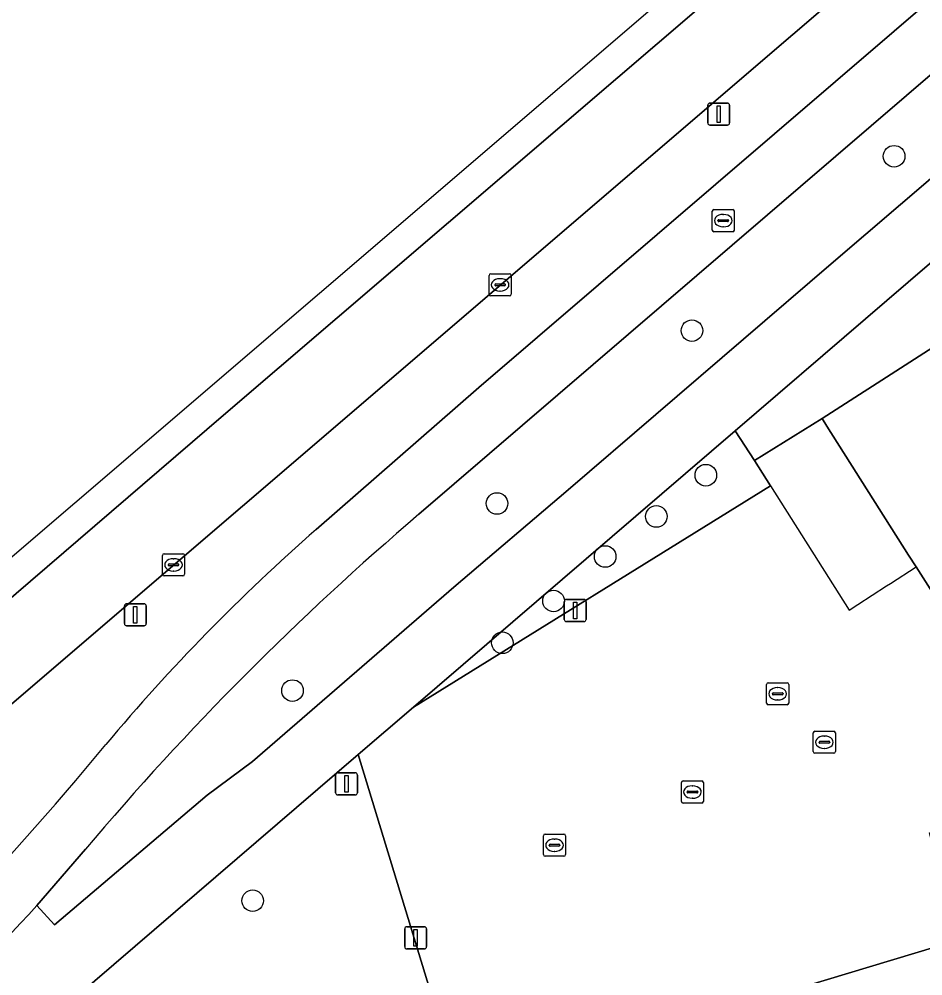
# Model space of a CAD drawing. Extents: x 159217 to 160349, y 381246 to 382172.
# Drawn here: x 159248.62 to 159289.53, y 381278 to 381321.31 of the extents above; entities that cross this region are included whole.
import ezdxf

# ---------------------------------------------------------------- set-up
doc = ezdxf.new("R2010")
doc.units = 0
for name, color, linetype in [('IMGEO_Berm_groen', 7, 'Continuous'), ('IMGEO_Boom', 7, 'Continuous'), ('IMGEO_Erf', 7, 'Continuous'), ('IMGEO_Fietspad_gesloten', 7, 'Continuous'), ('IMGEO_Groenvoorziening', 7, 'Continuous'), ('IMGEO_Haag', 7, 'Continuous'), ('IMGEO_Kolk', 7, 'Continuous'), ('IMGEO_Lichtmast', 7, 'Continuous'), ('IMGEO_Pand', 7, 'Continuous'), ('IMGEO_Pand_overbouw', 7, 'Continuous'), ('IMGEO_Rijbaan_regionaal_gesloten', 7, 'Continuous'), ('IMGEO_Rioolput', 7, 'Continuous'), ('IMGEO_Vlaggenmast', 7, 'Continuous'), ('IMGEO_Voetpad_open', 7, 'Continuous')]:
    doc.layers.add(name, color=color, linetype=linetype)

msp = doc.modelspace()

# ---------------------------------------------------------------- linework, layer by layer
at = {"layer": 'IMGEO_Berm_groen'}
for points in [[(159308.559, 381341.983), (159233.805, 381277.906), (159231.671, 381276.03), (159231.026, 381275.463)], [(159262.072, 381298.214), (159269.426, 381304.643), (159309.696, 381339.199)]]:
    msp.add_lwpolyline(points, dxfattribs=at)
for centre, radius, start, end in [((159320.673, 381231.34), 88.917, 131.22759, 140.02063), ((159137.884, 381382.876), 148.519, 311.82072, 320.53207)]:
    msp.add_arc(centre, radius, start, end, dxfattribs=at)
at = {"layer": 'IMGEO_Boom'}
for centre in [(159288.229, 381315.105), (159279.077, 381307.211), (159279.705, 381300.666), (159270.253, 381299.386), (159277.463, 381298.798), (159275.149, 381296.984), (159272.812, 381294.971), (159270.493, 381293.079), (159260.993, 381290.915), (159259.191, 381281.402)]:
    msp.add_circle(centre, 0.489, dxfattribs=at)
at = {"layer": 'IMGEO_Erf'}
msp.add_lwpolyline([(159321.165, 381308.246), (159293.132, 381290.372), (159289.224, 381296.518), (159288.882, 381297.041), (159285.18, 381302.893), (159284.966, 381303.232), (159281.91, 381301.333), (159282.633, 381300.19), (159266.467, 381290.167), (159263.966, 381288.021), (159268.606, 381272.822), (159291.075, 381279.605), (159289.836, 381284.474), (159290.25, 381284.583)], dxfattribs=at)
at = {"layer": 'IMGEO_Fietspad_gesloten'}
for points in [[(159266.717, 381298.896), (159307.668, 381334.081), (159309.959, 381336.09), (159316.196, 381341.437), (159319.126, 381343.993), (159365.648, 381383.732), (159367.909, 381385.721), (159421.87, 381432.179)], [(159310.045, 381339.498), (159309.696, 381339.199), (159269.426, 381304.643), (159262.072, 381298.214)], [(159249.421, 381281.186), (159251.62, 381283.735)]]:
    msp.add_lwpolyline(points, dxfattribs=at)
for centre, radius, start, end in [((159351.801, 381199.074), 131.163, 130.44288, 139.7995), ((159320.673, 381231.34), 88.917, 131.22759, 140.02063), ((159137.884, 381382.876), 148.519, 311.82072, 320.53207), ((159122.594, 381397.588), 172.147, 311.61667, 317.45434)]:
    msp.add_arc(centre, radius, start, end, dxfattribs=at)
at = {"layer": 'IMGEO_Groenvoorziening'}
for points in [[(159285.384, 381310.233), (159299.404, 381322.252), (159309.864, 381331.383), (159309.029, 381332.498), (159307.668, 381334.081), (159266.717, 381298.896)], [(159311.21, 381328.329), (159311.042, 381328.286), (159310.879, 381328.229), (159310.722, 381328.158), (159310.572, 381328.073), (159310.53, 381328.046), (159281.033, 381302.677), (159281.91, 381301.333), (159284.966, 381303.232), (159292.702, 381308.205), (159291.527, 381309.973), (159294.124, 381312.198), (159295.532, 381310.015), (159312.981, 381321.147)], [(159251.62, 381283.735), (159249.421, 381281.186), (159250.215, 381280.316), (159257.124, 381286.174), (159259.177, 381287.7), (159268.298, 381295.595), (159273.472, 381300.005), (159285.384, 381310.233)], [(159238.668, 381262.226), (159268.606, 381272.822), (159263.966, 381288.021), (159239.139, 381266.693)]]:
    msp.add_lwpolyline(points, dxfattribs=at)
msp.add_lwpolyline([(159266.467, 381290.167), (159282.633, 381300.19), (159281.91, 381301.333), (159281.033, 381302.677)], close=True, dxfattribs=at)
msp.add_arc((159351.801, 381199.074), 131.163, 130.44288, 139.7995, dxfattribs=at)
at = {"layer": 'IMGEO_Haag'}
msp.add_lwpolyline([(159251.62, 381283.735), (159249.421, 381281.186), (159250.215, 381280.316), (159257.124, 381286.174), (159259.177, 381287.7), (159268.298, 381295.595), (159273.472, 381300.005), (159285.384, 381310.233), (159299.404, 381322.252), (159309.864, 381331.383), (159309.029, 381332.498), (159307.668, 381334.081), (159266.717, 381298.896)], dxfattribs=at)
msp.add_lwpolyline([(159266.467, 381290.167), (159282.633, 381300.19), (159281.91, 381301.333), (159281.033, 381302.677)], close=True, dxfattribs=at)
msp.add_arc((159351.801, 381199.074), 131.163, 130.44288, 139.7995, dxfattribs=at)
at = {"layer": 'IMGEO_Kolk'}
for p, q in [((159269.966, 381309.784), (159270.818, 381309.784)), ((159269.891, 381308.858), (159269.891, 381309.71)), ((159270.379, 381309.564), (159270.404, 381309.564)), ((159270.892, 381309.71), (159270.892, 381308.858)), ((159270.15, 381309.278), (159270.15, 381309.29)), ((159270.588, 381309.241), (159270.19, 381309.241)), ((159270.193, 381309.327), (159270.591, 381309.327)), ((159270.402, 381309.004), (159270.377, 381309.004)), ((159270.634, 381309.29), (159270.634, 381309.278)), ((159270.818, 381308.784), (159269.966, 381308.784)), ((159255.108, 381296.181), (159255.108, 381297.033)), ((159255.183, 381297.107), (159256.035, 381297.107)), ((159255.596, 381296.887), (159255.621, 381296.887)), ((159256.109, 381297.033), (159256.109, 381296.181)), ((159255.367, 381296.601), (159255.367, 381296.613)), ((159255.805, 381296.564), (159255.407, 381296.564)), ((159255.41, 381296.65), (159255.808, 381296.65)), ((159255.851, 381296.613), (159255.851, 381296.601)), ((159256.035, 381296.107), (159255.183, 381296.107)), ((159255.619, 381296.327), (159255.594, 381296.327)), ((159284.571, 381288.15), (159284.571, 381289.002)), ((159284.646, 381289.076), (159285.498, 381289.076)), ((159285.572, 381289.002), (159285.572, 381288.15)), ((159284.83, 381288.57), (159284.83, 381288.582)), ((159284.873, 381288.619), (159285.271, 381288.619)), ((159285.059, 381288.856), (159285.084, 381288.856)), ((159285.314, 381288.582), (159285.314, 381288.57)), ((159285.268, 381288.533), (159284.87, 381288.533)), ((159285.082, 381288.296), (159285.057, 381288.296)), ((159285.498, 381288.076), (159284.646, 381288.076)), ((159278.672, 381286.822), (159279.524, 381286.822)), ((159278.597, 381285.896), (159278.597, 381286.748)), ((159279.085, 381286.602), (159279.11, 381286.602)), ((159279.598, 381286.748), (159279.598, 381285.896)), ((159278.856, 381286.316), (159278.856, 381286.328)), ((159279.294, 381286.279), (159278.896, 381286.279)), ((159278.899, 381286.365), (159279.297, 381286.365)), ((159279.108, 381286.042), (159279.083, 381286.042)), ((159279.34, 381286.328), (159279.34, 381286.316)), ((159279.524, 381285.822), (159278.672, 381285.822)), ((159272.355, 381283.488), (159272.355, 381284.34)), ((159272.43, 381284.414), (159273.282, 381284.414)), ((159273.356, 381284.34), (159273.356, 381283.488)), ((159272.614, 381283.908), (159272.614, 381283.92)), ((159273.052, 381283.871), (159272.654, 381283.871)), ((159272.657, 381283.957), (159273.055, 381283.957)), ((159272.843, 381284.194), (159272.868, 381284.194)), ((159273.098, 381283.92), (159273.098, 381283.908)), ((159273.282, 381283.414), (159272.43, 381283.414)), ((159272.866, 381283.634), (159272.841, 381283.634))]:
    msp.add_line(p, q, dxfattribs=at)
for points in [[(159269.966, 381309.784), (159270.818, 381309.784)], [(159269.891, 381308.858), (159269.891, 381309.71)], [(159270.892, 381309.71), (159270.892, 381308.858)], [(159270.818, 381308.784), (159269.966, 381308.784)], [(159255.108, 381296.181), (159255.108, 381297.033)], [(159255.183, 381297.107), (159256.035, 381297.107)], [(159256.109, 381297.033), (159256.109, 381296.181)], [(159256.035, 381296.107), (159255.183, 381296.107)], [(159284.571, 381288.15), (159284.571, 381289.002)], [(159284.646, 381289.076), (159285.498, 381289.076)], [(159285.572, 381289.002), (159285.572, 381288.15)], [(159285.498, 381288.076), (159284.646, 381288.076)], [(159278.672, 381286.822), (159279.524, 381286.822)], [(159278.597, 381285.896), (159278.597, 381286.748)], [(159279.598, 381286.748), (159279.598, 381285.896)], [(159279.524, 381285.822), (159278.672, 381285.822)], [(159272.355, 381283.488), (159272.355, 381284.34)], [(159272.43, 381284.414), (159273.282, 381284.414)], [(159273.356, 381284.34), (159273.356, 381283.488)], [(159273.282, 381283.414), (159272.43, 381283.414)]]:
    msp.add_lwpolyline(points, dxfattribs=at)
for centre, radius, start, end in [((159269.968, 381309.708), 0.0765, 91.552, 178.448), ((159269.968, 381309.708), 0.0765, 91.552, 178.448), ((159270.816, 381309.708), 0.0765, 1.552, 88.448), ((159270.816, 381309.708), 0.0765, 1.552, 88.448), ((159270.19, 381309.287), 0.0403, 85.8775, 175.7526), ((159270.187, 381309.277), 0.0366, 178.938, 274.7102), ((159270.591, 381309.284), 0.043, 264.8664, 352.4533), ((159270.595, 381309.289), 0.0386, 1.7309, 96.639), ((159269.968, 381308.86), 0.0765, 181.552, 268.448), ((159269.968, 381308.86), 0.0765, 181.552, 268.448), ((159270.816, 381308.86), 0.0765, 271.552, 358.448), ((159270.816, 381308.86), 0.0765, 271.552, 358.448), ((159255.185, 381297.031), 0.0765, 91.552, 178.448), ((159255.185, 381297.031), 0.0765, 91.552, 178.448), ((159256.033, 381297.031), 0.0765, 1.552, 88.448), ((159256.033, 381297.031), 0.0765, 1.552, 88.448), ((159255.407, 381296.61), 0.0403, 85.8775, 175.7526), ((159255.404, 381296.6), 0.0366, 178.938, 274.7102), ((159255.808, 381296.607), 0.043, 264.8664, 352.4533), ((159255.812, 381296.612), 0.0386, 1.7309, 96.639), ((159255.185, 381296.183), 0.0765, 181.552, 268.448), ((159255.185, 381296.183), 0.0765, 181.552, 268.448), ((159256.033, 381296.183), 0.0765, 271.552, 358.448), ((159256.033, 381296.183), 0.0765, 271.552, 358.448), ((159284.648, 381289), 0.0765, 91.552, 178.448), ((159284.648, 381289), 0.0765, 91.552, 178.448), ((159285.496, 381289), 0.0765, 1.552, 88.448), ((159285.496, 381289), 0.0765, 1.552, 88.448), ((159284.87, 381288.579), 0.0403, 85.8775, 175.7526), ((159284.867, 381288.569), 0.0366, 178.938, 274.7102), ((159285.271, 381288.576), 0.043, 264.8664, 352.4533), ((159285.275, 381288.581), 0.0386, 1.7309, 96.639), ((159284.648, 381288.152), 0.0765, 181.552, 268.448), ((159284.648, 381288.152), 0.0765, 181.552, 268.448), ((159285.496, 381288.152), 0.0765, 271.552, 358.448), ((159285.496, 381288.152), 0.0765, 271.552, 358.448), ((159278.674, 381286.746), 0.0765, 91.552, 178.448), ((159278.674, 381286.746), 0.0765, 91.552, 178.448), ((159279.522, 381286.746), 0.0765, 1.552, 88.448), ((159279.522, 381286.746), 0.0765, 1.552, 88.448), ((159278.896, 381286.325), 0.0403, 85.8775, 175.7526), ((159278.893, 381286.315), 0.0366, 178.938, 274.7102), ((159279.297, 381286.322), 0.043, 264.8664, 352.4533), ((159279.301, 381286.327), 0.0386, 1.7309, 96.639), ((159278.674, 381285.898), 0.0765, 181.552, 268.448), ((159278.674, 381285.898), 0.0765, 181.552, 268.448), ((159279.522, 381285.898), 0.0765, 271.552, 358.448), ((159279.522, 381285.898), 0.0765, 271.552, 358.448), ((159272.432, 381284.338), 0.0765, 91.552, 178.448), ((159272.432, 381284.338), 0.0765, 91.552, 178.448), ((159273.28, 381284.338), 0.0765, 1.552, 88.448), ((159273.28, 381284.338), 0.0765, 1.552, 88.448), ((159272.654, 381283.917), 0.0403, 85.8775, 175.7526), ((159272.651, 381283.907), 0.0366, 178.938, 274.7102), ((159273.055, 381283.914), 0.043, 264.8664, 352.4533), ((159273.059, 381283.919), 0.0386, 1.7309, 96.639), ((159272.432, 381283.49), 0.0765, 181.552, 268.448), ((159272.432, 381283.49), 0.0765, 181.552, 268.448), ((159273.28, 381283.49), 0.0765, 271.552, 358.448), ((159273.28, 381283.49), 0.0765, 271.552, 358.448)]:
    msp.add_arc(centre, radius, start, end, dxfattribs=at)
for centre, major_axis, ratio, start_param, end_param in [((159270.378, 381309.284), (-0.387, 0.002), 0.722429, 4.712389, 7.853982), ((159270.403, 381309.284), (-0.39, 0.002), 0.717154, 1.570796, 4.712389), ((159255.595, 381296.607), (-0.387, 0.002), 0.722429, 4.712389, 7.853982), ((159255.62, 381296.607), (-0.39, 0.002), 0.717154, 1.570796, 4.712389), ((159285.058, 381288.576), (-0.387, 0.002), 0.722429, 4.712389, 7.853982), ((159285.083, 381288.576), (-0.39, 0.002), 0.717154, 1.570796, 4.712389), ((159279.084, 381286.322), (-0.387, 0.002), 0.722429, 4.712389, 7.853982), ((159279.109, 381286.322), (-0.39, 0.002), 0.717154, 1.570796, 4.712389), ((159272.842, 381283.914), (-0.387, 0.002), 0.722429, 4.712389, 7.853982), ((159272.867, 381283.914), (-0.39, 0.002), 0.717154, 1.570796, 4.712389)]:
    msp.add_ellipse(centre, major_axis=major_axis, ratio=ratio, start_param=start_param, end_param=end_param, dxfattribs=at)
at = {"layer": 'IMGEO_Lichtmast'}
for p, q in [((159279.791, 381316.615), (159279.791, 381317.415)), ((159279.791, 381317.415), (159279.791, 381316.615)), ((159279.891, 381317.515), (159280.681, 381317.515)), ((159280.681, 381317.515), (159279.891, 381317.515)), ((159280.781, 381317.415), (159280.781, 381316.615)), ((159280.781, 381316.615), (159280.781, 381317.415)), ((159280.681, 381316.515), (159279.891, 381316.515)), ((159279.891, 381316.515), (159280.681, 381316.515)), ((159253.383, 381293.948), (159253.383, 381294.748)), ((159253.383, 381294.748), (159253.383, 381293.948)), ((159253.483, 381294.848), (159254.273, 381294.848)), ((159254.273, 381294.848), (159253.483, 381294.848)), ((159254.373, 381294.748), (159254.373, 381293.948)), ((159254.373, 381293.948), (159254.373, 381294.748)), ((159273.294, 381294.139), (159273.294, 381294.939)), ((159273.294, 381294.939), (159273.294, 381294.139)), ((159273.394, 381295.039), (159274.184, 381295.039)), ((159274.184, 381295.039), (159273.394, 381295.039)), ((159274.284, 381294.939), (159274.284, 381294.139)), ((159274.284, 381294.139), (159274.284, 381294.939)), ((159254.273, 381293.848), (159253.483, 381293.848)), ((159253.483, 381293.848), (159254.273, 381293.848)), ((159274.184, 381294.039), (159273.394, 381294.039)), ((159273.394, 381294.039), (159274.184, 381294.039)), ((159266.072, 381279.322), (159266.072, 381280.122)), ((159266.072, 381280.122), (159266.072, 381279.322)), ((159266.172, 381280.222), (159266.962, 381280.222)), ((159266.962, 381280.222), (159266.172, 381280.222)), ((159267.062, 381280.122), (159267.062, 381279.322)), ((159267.062, 381279.322), (159267.062, 381280.122)), ((159266.962, 381279.222), (159266.172, 381279.222)), ((159266.172, 381279.222), (159266.962, 381279.222))]:
    msp.add_line(p, q, dxfattribs=at)
for points in [[(159280.211, 381317.39), (159280.361, 381317.39), (159280.361, 381316.64), (159280.211, 381316.64), (159280.211, 381317.39)], [(159253.803, 381294.723), (159253.953, 381294.723), (159253.953, 381293.973), (159253.803, 381293.973), (159253.803, 381294.723)], [(159273.714, 381294.914), (159273.864, 381294.914), (159273.864, 381294.164), (159273.714, 381294.164), (159273.714, 381294.914)], [(159266.492, 381280.097), (159266.642, 381280.097), (159266.642, 381279.347), (159266.492, 381279.347), (159266.492, 381280.097)]]:
    msp.add_lwpolyline(points, dxfattribs=at)
for centre, start, end in [((159279.891, 381317.415), 90, 180), ((159279.891, 381317.415), 90, 180), ((159280.681, 381317.415), 0, 90), ((159280.681, 381317.415), 360, 90), ((159279.891, 381316.615), 180, 270), ((159279.891, 381316.615), 180, 270), ((159280.681, 381316.615), 270, 0), ((159280.681, 381316.615), 270, 0), ((159253.483, 381294.748), 90, 180), ((159253.483, 381294.748), 90, 180), ((159254.273, 381294.748), 0, 90), ((159254.273, 381294.748), 360, 90), ((159273.394, 381294.939), 90, 180), ((159273.394, 381294.939), 90, 180), ((159274.184, 381294.939), 0, 90), ((159274.184, 381294.939), 360, 90), ((159253.483, 381293.948), 180, 270), ((159253.483, 381293.948), 180, 270), ((159254.273, 381293.948), 270, 0), ((159254.273, 381293.948), 270, 0), ((159273.394, 381294.139), 180, 270), ((159273.394, 381294.139), 180, 270), ((159274.184, 381294.139), 270, 0), ((159274.184, 381294.139), 270, 0), ((159266.172, 381280.122), 90, 180), ((159266.172, 381280.122), 90, 180), ((159266.962, 381280.122), 0, 90), ((159266.962, 381280.122), 360, 90), ((159266.172, 381279.322), 180, 270), ((159266.172, 381279.322), 180, 270), ((159266.962, 381279.322), 270, 0), ((159266.962, 381279.322), 270, 0)]:
    msp.add_arc(centre, 0.1, start, end, dxfattribs=at)
at = {"layer": 'IMGEO_Pand'}
msp.add_lwpolyline([(159314.641, 381318.485), (159314.522, 381318.661), (159313.214, 381320.775), (159313.107, 381320.953), (159312.981, 381321.147), (159295.532, 381310.015), (159295.178, 381309.793), (159293.013, 381308.409), (159292.702, 381308.205), (159284.966, 381303.232), (159285.18, 381302.893), (159288.882, 381297.041), (159289.224, 381296.518), (159293.132, 381290.372), (159321.165, 381308.246)], close=True, dxfattribs=at)
at = {"layer": 'IMGEO_Pand_overbouw'}
msp.add_lwpolyline([(159289.224, 381296.518), (159288.882, 381297.041), (159285.18, 381302.893), (159284.966, 381303.232), (159281.91, 381301.333), (159282.633, 381300.19), (159286.194, 381294.56), (159286.583, 381294.814), (159287.888, 381295.655), (159288.064, 381295.77)], close=True, dxfattribs=at)
at = {"layer": 'IMGEO_Rijbaan_regionaal_gesloten'}
msp.add_lwpolyline([(159228.975, 381280.421), (159229.556, 381279.016), (159230.993, 381280.283), (159257.871, 381303.377), (159275.726, 381318.676), (159298.757, 381338.404), (159324.046, 381360.145), (159356.713, 381388.171), (159392.4, 381418.769), (159416.187, 381439.228), (159422.086, 381444.356), (159436.866, 381457.249), (159457.404, 381475.301), (159486.523, 381501.565), (159504.485, 381518.126), (159518.714, 381531.585), (159532.766, 381545.256), (159538.334, 381550.862), (159538.89, 381551.435), (159537.905, 381552.349), (159489.887, 381508.356), (159416.77, 381441.367), (159306.518, 381346.877)], close=True, dxfattribs=at)
msp.add_lwpolyline([(159392.4, 381418.769), (159356.713, 381388.171), (159324.046, 381360.145), (159298.757, 381338.404), (159275.726, 381318.676), (159257.871, 381303.377), (159230.993, 381280.283), (159229.556, 381279.016), (159231.026, 381275.463), (159231.671, 381276.03), (159233.805, 381277.906), (159308.559, 381341.983), (159311.981, 381344.917), (159314.99, 381347.48), (159368.742, 381393.618), (159418.061, 381436.145)], dxfattribs=at)
at = {"layer": 'IMGEO_Rioolput'}
for p, q in [((159279.994, 381311.765), (159279.994, 381312.617)), ((159280.069, 381312.691), (159280.921, 381312.691)), ((159280.482, 381312.471), (159280.507, 381312.471)), ((159280.995, 381312.617), (159280.995, 381311.765)), ((159280.253, 381312.185), (159280.253, 381312.197)), ((159280.691, 381312.148), (159280.293, 381312.148)), ((159280.296, 381312.234), (159280.694, 381312.234)), ((159280.737, 381312.197), (159280.737, 381312.185)), ((159280.921, 381311.691), (159280.069, 381311.691)), ((159280.505, 381311.911), (159280.48, 381311.911)), ((159282.457, 381290.345), (159282.457, 381291.197)), ((159282.532, 381291.271), (159283.384, 381291.271)), ((159283.458, 381291.197), (159283.458, 381290.345)), ((159282.716, 381290.765), (159282.716, 381290.777)), ((159283.154, 381290.728), (159282.756, 381290.728)), ((159282.759, 381290.814), (159283.157, 381290.814)), ((159282.945, 381291.051), (159282.97, 381291.051)), ((159283.2, 381290.777), (159283.2, 381290.765)), ((159282.968, 381290.491), (159282.943, 381290.491)), ((159283.384, 381290.271), (159282.532, 381290.271))]:
    msp.add_line(p, q, dxfattribs=at)
for points in [[(159279.994, 381311.765), (159279.994, 381312.617)], [(159280.069, 381312.691), (159280.921, 381312.691)], [(159280.995, 381312.617), (159280.995, 381311.765)], [(159280.921, 381311.691), (159280.069, 381311.691)], [(159282.457, 381290.345), (159282.457, 381291.197)], [(159282.532, 381291.271), (159283.384, 381291.271)], [(159283.458, 381291.197), (159283.458, 381290.345)], [(159283.384, 381290.271), (159282.532, 381290.271)]]:
    msp.add_lwpolyline(points, dxfattribs=at)
for centre, radius, start, end in [((159280.071, 381312.615), 0.0765, 91.552, 178.448), ((159280.071, 381312.615), 0.0765, 91.552, 178.448), ((159280.919, 381312.615), 0.0765, 1.552, 88.448), ((159280.919, 381312.615), 0.0765, 1.552, 88.448), ((159280.293, 381312.194), 0.0403, 85.8775, 175.7526), ((159280.29, 381312.184), 0.0366, 178.938, 274.7102), ((159280.694, 381312.191), 0.043, 264.8664, 352.4533), ((159280.698, 381312.196), 0.0386, 1.7309, 96.639), ((159280.071, 381311.767), 0.0765, 181.552, 268.448), ((159280.071, 381311.767), 0.0765, 181.552, 268.448), ((159280.919, 381311.767), 0.0765, 271.552, 358.448), ((159280.919, 381311.767), 0.0765, 271.552, 358.448), ((159282.534, 381291.195), 0.0765, 91.552, 178.448), ((159282.534, 381291.195), 0.0765, 91.552, 178.448), ((159283.382, 381291.195), 0.0765, 1.552, 88.448), ((159283.382, 381291.195), 0.0765, 1.552, 88.448), ((159282.756, 381290.774), 0.0403, 85.8775, 175.7526), ((159282.753, 381290.764), 0.0366, 178.938, 274.7102), ((159283.157, 381290.771), 0.043, 264.8664, 352.4533), ((159283.161, 381290.776), 0.0386, 1.7309, 96.639), ((159282.534, 381290.347), 0.0765, 181.552, 268.448), ((159282.534, 381290.347), 0.0765, 181.552, 268.448), ((159283.382, 381290.347), 0.0765, 271.552, 358.448), ((159283.382, 381290.347), 0.0765, 271.552, 358.448)]:
    msp.add_arc(centre, radius, start, end, dxfattribs=at)
for centre, major_axis, ratio, start_param, end_param in [((159280.481, 381312.191), (-0.387, 0.002), 0.722429, 4.712389, 7.853982), ((159280.506, 381312.191), (-0.39, 0.002), 0.717154, 1.570796, 4.712389), ((159282.944, 381290.771), (-0.387, 0.002), 0.722429, 4.712389, 7.853982), ((159282.969, 381290.771), (-0.39, 0.002), 0.717154, 1.570796, 4.712389)]:
    msp.add_ellipse(centre, major_axis=major_axis, ratio=ratio, start_param=start_param, end_param=end_param, dxfattribs=at)
at = {"layer": 'IMGEO_Vlaggenmast'}
for p, q in [((159262.941, 381286.292), (159262.941, 381287.092)), ((159262.941, 381287.092), (159262.941, 381286.292)), ((159263.041, 381287.192), (159263.831, 381287.192)), ((159263.831, 381287.192), (159263.041, 381287.192)), ((159263.931, 381287.092), (159263.931, 381286.292)), ((159263.931, 381286.292), (159263.931, 381287.092)), ((159263.831, 381286.192), (159263.041, 381286.192)), ((159263.041, 381286.192), (159263.831, 381286.192))]:
    msp.add_line(p, q, dxfattribs=at)
msp.add_lwpolyline([(159263.361, 381287.067), (159263.511, 381287.067), (159263.511, 381286.317), (159263.361, 381286.317), (159263.361, 381287.067)], dxfattribs=at)
for centre, start, end in [((159263.041, 381287.092), 90, 180), ((159263.041, 381287.092), 90, 180), ((159263.831, 381287.092), 0, 90), ((159263.831, 381287.092), 360, 90), ((159263.041, 381286.292), 180, 270), ((159263.041, 381286.292), 180, 270), ((159263.831, 381286.292), 270, 0), ((159263.831, 381286.292), 270, 0)]:
    msp.add_arc(centre, 0.1, start, end, dxfattribs=at)
at = {"layer": 'IMGEO_Voetpad_open'}
for points in [[(159263.966, 381288.021), (159266.467, 381290.167), (159281.033, 381302.677), (159310.53, 381328.046), (159314.871, 381331.695), (159323.453, 381339.211), (159324.921, 381336.947), (159326.406, 381337.947), (159324.922, 381340.396), (159337.004, 381350.772), (159339.732, 381346.46), (159341.33, 381347.454), (159338.537, 381351.944), (159350.524, 381362.325), (159354.568, 381355.954), (159356.208, 381356.877), (159351.84, 381363.588), (159359.483, 381369.933), (159362.036, 381372.138), (159368.979, 381378.134)], [(159363.768, 381377.666), (159351.249, 381366.858), (159339.377, 381356.652), (159327.755, 381346.666), (159326.523, 381345.675), (159321.298, 381341.413), (159319.126, 381343.993), (159316.196, 381341.437), (159318.385, 381338.772), (159316.743, 381337.341), (159312.169, 381333.423), (159309.959, 381336.09), (159307.668, 381334.081), (159309.029, 381332.498), (159309.864, 381331.383), (159299.404, 381322.252), (159285.384, 381310.233), (159273.472, 381300.005), (159268.298, 381295.595), (159259.177, 381287.7), (159257.124, 381286.174), (159250.215, 381280.316), (159249.421, 381281.186)], [(159327.292, 381288.14), (159300.508, 381281.819), (159299.633, 381281.629), (159295.936, 381280.762), (159295.739, 381280.719), (159291.947, 381279.817), (159291.075, 381279.605), (159268.606, 381272.822), (159238.668, 381262.226)], [(159233.604, 381262.373), (159236.848, 381264.699), (159236.918, 381264.763), (159237.264, 381265.009), (159238.252, 381263.939), (159240.074, 381265.543), (159239.139, 381266.693), (159263.966, 381288.021)]]:
    msp.add_lwpolyline(points, dxfattribs=at)
msp.add_arc((159122.594, 381397.588), 172.147, 311.61667, 317.45434, dxfattribs=at)

doc.saveas('drawing.dxf')
